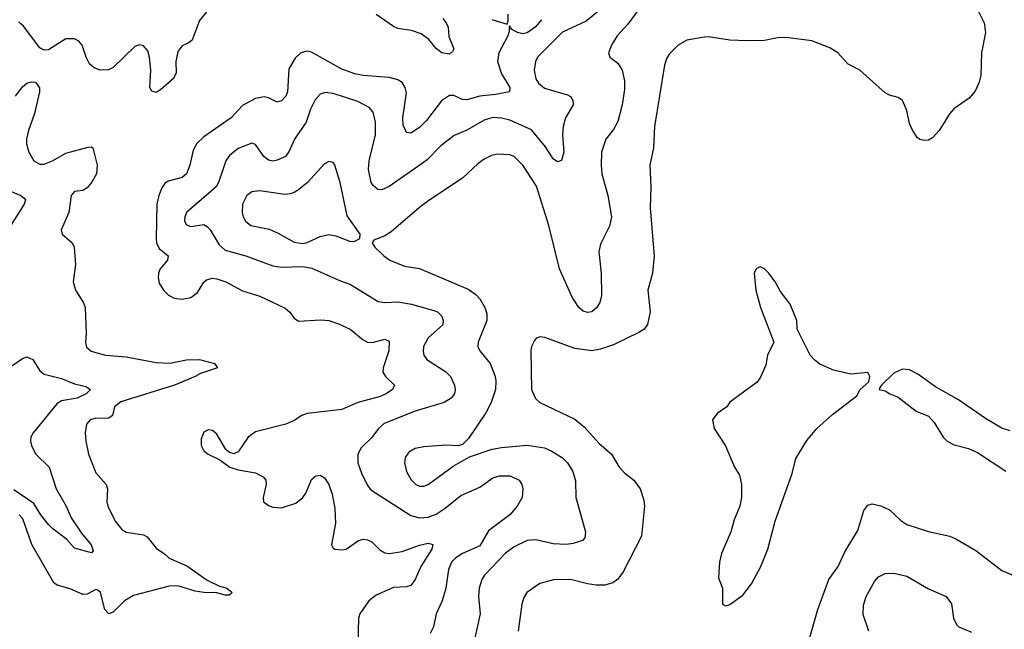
# Model space of a CAD drawing. Header units: inches. Extents: x 1649636 to 1815363, y 506543 to 641975.
# Tile 472 of 656: x 1770937 to 1775502, y 526479 to 529304. Entities that reach past the tile are written whole.
import ezdxf

# ---------------------------------------------------------------- set-up
doc = ezdxf.new("R2010")
doc.units = ezdxf.units.IN
doc.header["$MEASUREMENT"] = 0
doc.layers.add('B7572', color=7, linetype='Continuous')

msp = doc.modelspace()

# ---------------------------------------------------------------- linework, layer by layer
at = {"layer": 'B7572', "color": 5}
for points, elevation in [([(1771810, 529349.7), (1771770, 529300.5), (1771735.6, 529210), (1771722.1, 529197.9), (1771690, 529182.9), (1771670, 529157.4), (1771660.8, 529110), (1771662.2, 529057.8), (1771650, 529031.6), (1771590, 528978.7), (1771570, 528967), (1771550, 528972.7), (1771540.5, 528990), (1771544.1, 529070), (1771537.9, 529130), (1771530, 529159.6), (1771510, 529183.9), (1771490, 529187.7), (1771470, 529180.8), (1771370, 529082.4), (1771347.8, 529072.2), (1771310, 529069.8), (1771281.2, 529081.2), (1771260, 529100), (1771244.2, 529130), (1771226.1, 529186.1), (1771210, 529205.1), (1771190, 529216.2), (1771150, 529215.1), (1771070, 529164.7), (1771050, 529162.4), (1771030, 529173.6), (1770953.9, 529273.9), (1770933.1, 529293.1)], 480), ([(1773628, 529350), (1773562.7, 529297.3), (1773454.1, 529245.9), (1773336.9, 529130), (1773327.9, 529110), (1773322.2, 529070), (1773330.2, 529030), (1773342.8, 529010), (1773370, 528987.7), (1773476.4, 528956.4), (1773490, 528948.4), (1773501.5, 528930), (1773503.6, 528910), (1773467.9, 528850), (1773456.5, 528810), (1773453, 528770), (1773459.1, 528690), (1773448.4, 528651.6), (1773430, 528645.6), (1773410, 528659.7), (1773374.5, 528714.5), (1773310, 528793.8), (1773210, 528838), (1773170, 528848.2), (1773130, 528850.7), (1773090, 528838.7), (1773010, 528791.6), (1772951.7, 528768.3), (1772890, 528719.2), (1772825.9, 528654.1), (1772803, 528637), (1772650, 528530.8), (1772615.3, 528515.3), (1772597.5, 528517.5), (1772575.3, 528535.3), (1772565.6, 528550), (1772553.8, 528610), (1772556.3, 528650), (1772586.3, 528770), (1772586.3, 528830), (1772575.6, 528875.6), (1772557, 528897), (1772504.7, 528924.7), (1772390, 528962.9), (1772352.4, 528967.6), (1772330, 528958.7), (1772307.3, 528932.7), (1772284.6, 528890), (1772264.8, 528830), (1772211, 528750), (1772185.8, 528694.2), (1772169.5, 528670.5), (1772130, 528652.5), (1772110, 528649), (1772090, 528653.5), (1772068.2, 528670), (1772030, 528725.6), (1772012.4, 528732.4), (1771950, 528707.3), (1771910, 528675.5), (1771891.8, 528650), (1771858.9, 528550), (1771848.1, 528530), (1771710.3, 528410), (1771702, 528390), (1771701.5, 528370), (1771710, 528353), (1771730, 528346.2), (1771790, 528354.6), (1771806, 528346), (1771820.3, 528330), (1771861.2, 528261.2), (1771890, 528235.9), (1771985.5, 528210), (1772110, 528162.7), (1772150, 528156.6), (1772250, 528159.8), (1772291.9, 528151.9), (1772416.3, 528096.3), (1772470, 528077.6), (1772598.8, 527998.8), (1772630, 527993.5), (1772690, 527996.8), (1772754.1, 527985.9), (1772857.1, 527957.1), (1772873.4, 527950), (1772893.6, 527930), (1772900.8, 527910), (1772898.3, 527890), (1772830, 527829.7), (1772808.4, 527790), (1772806.8, 527766.8), (1772810.2, 527750), (1772824.6, 527730), (1772912.8, 527672.8), (1772934.7, 527650), (1772952.9, 527610), (1772956.5, 527590), (1772953.2, 527570), (1772938, 527550), (1772905.3, 527530), (1772769.6, 527490.4), (1772627.3, 527432.7), (1772600.2, 527410), (1772570, 527367.2), (1772520.3, 527319.7), (1772505, 527290), (1772505, 527250), (1772522, 527202), (1772550, 527144.9), (1772565, 527125), (1772750, 527006.6), (1772790, 526995.3), (1772830, 526998.2), (1772867.1, 527012.9), (1772910, 527039.8), (1772981.9, 527098.1), (1773070, 527137.7), (1773130, 527180.2), (1773161.2, 527190), (1773210.2, 527190.2), (1773252.4, 527170), (1773264.9, 527150), (1773270.3, 527130.3), (1773266, 527090), (1773244, 527050), (1773209.2, 527010), (1773110, 526935.6), (1773070, 526865), (1772990, 526829.9), (1772958.5, 526810), (1772938.8, 526790), (1772924.8, 526755.2), (1772912.4, 526670), (1772896.3, 526610), (1772868.1, 526550), (1772855.9, 526490), (1772840.4, 526459.6)], 540), ([(1773807.4, 529352.6), (1773756.2, 529283.8), (1773707.6, 529230), (1773682.3, 529190), (1773667.4, 529150), (1773672.7, 529130), (1773710, 529102.6), (1773730.2, 529070), (1773740.6, 529020.6), (1773741.5, 528981.5), (1773730.8, 528910), (1773710, 528833), (1773690, 528795.3), (1773653.8, 528750), (1773634.4, 528690), (1773632.2, 528630), (1773636.2, 528590), (1773663.2, 528490), (1773680.6, 528390), (1773672.2, 528347.8), (1773630, 528263.7), (1773621.8, 528230), (1773632.9, 528130), (1773634.6, 528025.4), (1773626, 527994), (1773613.4, 527970), (1773590.1, 527949.9), (1773570, 527947.2), (1773550, 527952.9), (1773529.8, 527970), (1773497.8, 528017.8), (1773439.1, 528150), (1773389.9, 528350), (1773332.3, 528532.3), (1773269.8, 528630), (1773230, 528669.8), (1773210, 528677.8), (1773150, 528680.4), (1773125, 528675), (1773090, 528658.3), (1773062.1, 528637.9), (1772990.3, 528570), (1772833.2, 528466.8), (1772790, 528433.7), (1772659.2, 528320.8), (1772630, 528303), (1772578, 528282), (1772570.8, 528270), (1772583.8, 528250), (1772624.9, 528210), (1772652.7, 528190), (1772721.4, 528161.4), (1772790, 528151), (1773015.7, 528055.7), (1773050.9, 528030.9), (1773070.1, 528010.1), (1773093.6, 527970), (1773102.6, 527942.6), (1773102, 527910), (1773061.8, 527810), (1773061.3, 527790), (1773070.2, 527770), (1773118.6, 527710), (1773140.7, 527650), (1773145, 527630), (1773142.6, 527590), (1773122.9, 527530), (1773097.5, 527482.5), (1773016.9, 527363.1), (1772990, 527335.6), (1772970, 527329.6), (1772912, 527332), (1772810, 527324.5), (1772770, 527316.4), (1772740.8, 527299.2), (1772724.7, 527275.3), (1772720.8, 527250), (1772730.2, 527210), (1772752.2, 527172.2), (1772772.7, 527150), (1772790, 527141.8), (1772810, 527141.8), (1772830, 527150.2), (1772945.8, 527234.2), (1773021.6, 527278.4), (1773127, 527313), (1773170, 527321), (1773290, 527331.7), (1773370, 527319.3), (1773404.8, 527304.8), (1773452.9, 527272.9), (1773476.5, 527250), (1773501.2, 527210), (1773513.9, 527166.1), (1773515.6, 527090), (1773559.5, 526930), (1773556.7, 526903.3), (1773546.8, 526890), (1773503.5, 526876.5), (1773470, 526872.2), (1773410, 526875.2), (1773330, 526893.8), (1773290, 526890.8), (1773230, 526860.7), (1773190, 526831.6), (1773091.3, 526730), (1773079.7, 526710), (1773066.5, 526670), (1773064.7, 526630), (1773072.2, 526550), (1773040.8, 526410)], 560), ([(1773355.6, 529304.4), (1773326.2, 529270), (1773290, 529243.9), (1773270, 529238.7), (1773244.7, 529244.7), (1773218.6, 529258.6), (1773210, 529274), (1773206.2, 529273.8), (1773206.5, 529250), (1773200.5, 529230), (1773158.2, 529150), (1773152.9, 529110), (1773170, 529054), (1773208.6, 528990), (1773208.4, 528970), (1773142.9, 528957.1), (1773070.5, 528949.5), (1773010, 528932.5), (1772990, 528933.7), (1772950, 528952.7), (1772930, 528952.5), (1772892.3, 528927.7), (1772822.8, 528837.2), (1772790, 528805.2), (1772750, 528777.6), (1772730, 528781.3), (1772715.1, 528815.1), (1772713.9, 528850), (1772730, 528966), (1772724.7, 528990), (1772710, 529013.6), (1772690, 529026.2), (1772650, 529036), (1772530, 529044.9), (1772490, 529053.2), (1772430, 529074.5), (1772290, 529153.7), (1772270, 529158.2), (1772239.5, 529150), (1772214.4, 529125.6), (1772184.2, 529075.8), (1772177.7, 528970), (1772170, 528949.8), (1772150, 528928.5), (1772130, 528922.2), (1772090, 528942.2), (1772070, 528947.2), (1772030, 528939.2), (1771970, 528907.1), (1771916.5, 528850), (1771790, 528761.6), (1771758.4, 528730), (1771740.3, 528699.7), (1771724.8, 528630), (1771710, 528589.7), (1771690, 528572.9), (1771624.8, 528555.2), (1771610, 528544.7), (1771595, 528525), (1771581.4, 528490), (1771573.1, 528450), (1771569.5, 528290), (1771571.5, 528270), (1771584, 528244), (1771625.7, 528210), (1771621.3, 528190), (1771588.3, 528150), (1771580.2, 528130), (1771578.8, 528110), (1771583.6, 528083.6), (1771603.2, 528050), (1771627, 528027), (1771653.4, 528013.4), (1771690, 528008.7), (1771730, 528017.1), (1771760.6, 528039.4), (1771790, 528087.6), (1771802.1, 528097.9), (1771830, 528105.5), (1771850, 528102.9), (1771891.7, 528090), (1771970, 528047.8), (1772050, 528022.5), (1772167.2, 527967.2), (1772189.2, 527949.2), (1772210, 527921.6), (1772230, 527907.4), (1772332.8, 527912.8), (1772370, 527909.3), (1772414.7, 527894.7), (1772469.6, 527869.6), (1772530, 527819.7), (1772550, 527809.4), (1772572.7, 527807.3), (1772630, 527824.2), (1772650, 527814), (1772647.5, 527770), (1772621.5, 527690), (1772621.2, 527670), (1772632.9, 527650), (1772674.6, 527610), (1772664.6, 527590), (1772635.3, 527570), (1772604.1, 527555.9), (1772504.4, 527530), (1772430, 527497.4), (1772270, 527478.6), (1772245.3, 527470), (1772210, 527446.8), (1772170.8, 527429.2), (1772030, 527394.6), (1771995.3, 527370), (1771950, 527302), (1771930, 527291.8), (1771910, 527298), (1771892.7, 527312.7), (1771850, 527382.7), (1771830, 527400.9), (1771810, 527403.7), (1771790, 527392.3), (1771777.7, 527362.3), (1771777.6, 527330), (1771790, 527306), (1771810, 527290.5), (1771864.4, 527264.4), (1771911.3, 527230), (1771950, 527217.6), (1772030, 527204.2), (1772065.2, 527185.2), (1772077.8, 527170), (1772080.2, 527150), (1772065.3, 527090), (1772067.4, 527070), (1772090, 527052.2), (1772110, 527044.4), (1772150, 527041.1), (1772216.3, 527063.7), (1772250, 527090.3), (1772263.2, 527110), (1772290, 527173.1), (1772310, 527190.3), (1772330, 527193.7), (1772350, 527180.3), (1772370.2, 527150), (1772384.9, 527104.9), (1772398.3, 527038.3), (1772401.2, 526970), (1772383.1, 526870), (1772390, 526854.8), (1772398, 526850), (1772430, 526846.7), (1772450, 526850.4), (1772507.3, 526890), (1772530, 526895.8), (1772550, 526893.8), (1772570, 526884.2), (1772606.7, 526846.7), (1772630, 526832.4), (1772650, 526830.2), (1772710, 526838.6), (1772790, 526869.4), (1772830, 526877.7), (1772851.9, 526871.9), (1772847.2, 526850), (1772797.2, 526770), (1772770, 526709.6), (1772750, 526682), (1772730, 526675.6), (1772670, 526672.2), (1772590, 526637.5), (1772555, 526610), (1772513.8, 526550), (1772508.2, 526530), (1772504.4, 526410)], 520), ([(1772898, 529310), (1772914.7, 529290), (1772923.2, 529270), (1772925.7, 529225.7), (1772948.9, 529170), (1772943.7, 529156.3), (1772930, 529144.4), (1772893.6, 529150), (1772870, 529169.9), (1772833.1, 529213.1), (1772798.3, 529238.3), (1772754.1, 529254.1), (1772690, 529264), (1772670, 529272.2), (1772590, 529329)], 480), ([(1773125.5, 529305.5), (1773196.6, 529283.4), (1773201.3, 529298.7), (1773201.2, 529330)], 520), ([(1775383, 529343), (1775408.4, 529290), (1775414.7, 529245.3), (1775395.9, 529150), (1775393.4, 529046.6), (1775385.5, 529014.5), (1775367.1, 528972.9), (1775338.8, 528941.2), (1775268.6, 528891.4), (1775250, 528869.6), (1775200.2, 528790), (1775170, 528756.4), (1775150, 528746), (1775130, 528744), (1775110, 528749.7), (1775098.9, 528758.9), (1775074.6, 528794.6), (1775062.8, 528822.8), (1775050, 528884), (1775030, 528929.3), (1775010, 528943.7), (1774970, 528954.5), (1774950, 528966), (1774832.7, 529070), (1774778.6, 529098.6), (1774730, 529151.3), (1774693.7, 529173.7), (1774610, 529207.1), (1774490, 529221.5), (1774450, 529219.7), (1774390, 529208.3), (1774310, 529206), (1774230, 529209.8), (1774130, 529224.7), (1774110, 529224), (1774030, 529209.6), (1773990, 529187), (1773950, 529146.6), (1773936.3, 529123.7), (1773926.4, 529093.6), (1773880.7, 528810), (1773875.5, 528710), (1773858.6, 528630), (1773863.5, 528530), (1773859.3, 528430), (1773879.3, 528210), (1773870.2, 528130), (1773849.2, 528050.8), (1773859.7, 527950), (1773848.3, 527891.7), (1773832.4, 527870), (1773810, 527856.4), (1773690, 527796.8), (1773630, 527776.5), (1773590, 527769.8), (1773510, 527780.9), (1773371.6, 527831.6), (1773350, 527833.7), (1773331.8, 527828.2), (1773323.2, 527816.8), (1773310.3, 527789.7), (1773306.5, 527770), (1773310.2, 527590.2), (1773328.2, 527548.2), (1773349.2, 527529.2), (1773510, 527452), (1773556.1, 527416.1), (1773621.8, 527341.8), (1773680.9, 527290), (1773715.8, 527230), (1773742.4, 527202.4), (1773783.7, 527170), (1773813.7, 527130), (1773830, 527078), (1773834, 527050), (1773820.2, 526910), (1773734.8, 526745.2), (1773710, 526711), (1773686.5, 526693.5), (1773650, 526683.1), (1773610, 526683.8), (1773570, 526688.8), (1773490, 526709.8), (1773412.1, 526707.9), (1773349.2, 526690.8), (1773288.5, 526650), (1773274.5, 526625.5), (1773265.2, 526594.8), (1773248.3, 526470)], 580), ([(1770917.7, 528950), (1770950, 528993.4), (1770970.4, 529010.4), (1770990, 529017), (1771010, 529014.4), (1771028.5, 528988.5), (1771028.7, 528970), (1771005.6, 528870), (1770976.8, 528790), (1770967.5, 528750), (1770968.3, 528728.3), (1770978.9, 528690), (1771002.3, 528650), (1771030, 528635), (1771050, 528635.4), (1771088, 528650), (1771150, 528685.4), (1771253.3, 528713.3), (1771270, 528714.4), (1771275.5, 528710), (1771295.3, 528630), (1771292.6, 528590), (1771270.2, 528550), (1771250, 528525.1), (1771230, 528512.8), (1771190, 528507.3), (1771175.8, 528490), (1771164.1, 528410), (1771128.8, 528330), (1771133.4, 528310), (1771179.5, 528270), (1771189, 528250), (1771195.3, 528170), (1771184.9, 528090), (1771194.9, 528050), (1771232.3, 527992.3), (1771239.7, 527970), (1771245, 527850), (1771242.3, 527810), (1771246.6, 527786.6), (1771268, 527768), (1771334, 527750), (1771430, 527742), (1771570, 527715.5), (1771632.8, 527712.8), (1771710, 527727.3), (1771770, 527728.5), (1771839.3, 527710), (1771854.4, 527690), (1771775.2, 527664.8), (1771750.1, 527649.9), (1771653.8, 527610), (1771406.2, 527533.8), (1771376.5, 527510), (1771367.2, 527470), (1771350, 527456.8), (1771284.4, 527455.6), (1771263.1, 527450), (1771246.5, 527430), (1771240.8, 527390), (1771243.6, 527350), (1771255.8, 527290), (1771290, 527204), (1771338, 527150), (1771343.6, 527130), (1771340.7, 527070), (1771345, 527050), (1771379.6, 526979.6), (1771410, 526941.5), (1771430, 526928.2), (1771510, 526915.8), (1771527, 526907), (1771570, 526854), (1771608.7, 526828.7), (1771629.1, 526809.1), (1771712.3, 526772.3), (1771806.3, 526706.3), (1771860.3, 526680.3), (1771897.1, 526670), (1771922, 526650), (1771910, 526636.9), (1771890, 526636.8), (1771850, 526647.7), (1771790, 526648.6), (1771750, 526655.7), (1771670, 526679.5), (1771630, 526679), (1771464.5, 526635.5), (1771422.6, 526610), (1771370, 526558.7), (1771350, 526549.6), (1771331.8, 526570), (1771311, 526650), (1771299.4, 526659.4), (1771290, 526663.6), (1771250, 526642), (1771230, 526639.7), (1771170, 526665.7), (1771110, 526683.1), (1771094.2, 526694.2), (1770992.3, 526872.3), (1770951.2, 526990), (1770933.5, 527010)], 480), ([(1770893.4, 528510), (1770942, 528490), (1770957.8, 528477.8), (1770963.1, 528470), (1770956.9, 528450), (1770867, 528307)], 460), ([(1770870, 527680.2), (1770950, 527734.3), (1770970, 527742), (1770997.1, 527730), (1771030, 527677.4), (1771050, 527661.6), (1771130, 527640.5), (1771190, 527616.1), (1771243.6, 527603.6), (1771264.9, 527590), (1771245.3, 527570), (1771203.8, 527550), (1771130, 527537.7), (1771110, 527524.9), (1770998.7, 527390), (1770988.3, 527370), (1770986.7, 527350), (1770990.7, 527330), (1771010, 527292.2), (1771073.6, 527230), (1771105.4, 527130), (1771151.8, 527050), (1771175.4, 526995.4), (1771223.8, 526923.8), (1771267.4, 526870), (1771277.3, 526842.7), (1771270, 526833.2), (1771190, 526855.3), (1771154.5, 526894.5), (1771090, 526943.9), (1771070, 526965), (1771033.9, 527010), (1771002, 527062), (1770910, 527125)], 460), ([(1775530, 527398), (1775490, 527411.6), (1775415.6, 527455.6), (1775290, 527542.9), (1775183.3, 527603.3), (1775102, 527662), (1775062, 527682), (1775030, 527685.2), (1774990, 527666), (1774932, 527610), (1774923.6, 527596.4), (1774922, 527590), (1774950, 527584.7), (1774972, 527570), (1775010, 527554.8), (1775094, 527490), (1775150, 527466.3), (1775176.6, 527436.6), (1775218, 527370), (1775238, 527350), (1775270, 527333.4), (1775336.9, 527316.9), (1775378.2, 527298.2), (1775510, 527211.8)], 620), ([(1774597.2, 526430), (1774638.2, 526570), (1774688.5, 526710), (1774732.2, 526770), (1774762.7, 526837.3), (1774823.3, 526936.7), (1774851.2, 527030), (1774870, 527054.4), (1774890, 527059.5), (1774930, 527051.7), (1774970, 527031.8), (1775022.5, 526982.5), (1775050, 526964.9), (1775150, 526931.7), (1775250, 526910.3), (1775278.2, 526898.2), (1775370, 526844.6), (1775490, 526751.7), (1775617.2, 526697.2)], 580), ([(1774874.8, 526470), (1774847.4, 526547.4), (1774848.9, 526590), (1774862.2, 526630), (1774899.8, 526700.2), (1774918.2, 526721.8), (1774950, 526737.4), (1774990, 526739.6), (1775050, 526725.3), (1775150, 526666.7), (1775233, 526630), (1775256.9, 526596.9), (1775267, 526530), (1775281.2, 526501.2), (1775290.8, 526490), (1775350, 526466)], 560)]:
    msp.add_lwpolyline(points, dxfattribs=dict(at, elevation=elevation))
for points, elevation in [([(1772370, 528647), (1772350, 528636.9), (1772271.5, 528550), (1772230, 528515), (1772210, 528503.8), (1772190, 528496.5), (1772165.6, 528494.4), (1772050, 528510.8), (1772013.1, 528506.9), (1771990, 528489.7), (1771969.3, 528450), (1771967.5, 528410), (1771973.4, 528390), (1771983.2, 528370), (1772008.7, 528350), (1772093.6, 528333.6), (1772135.4, 528315.4), (1772210, 528272.6), (1772250, 528267.3), (1772270, 528271.8), (1772330, 528299.2), (1772370, 528307.9), (1772402.8, 528302.8), (1772470, 528276.5), (1772490, 528277.1), (1772514, 528290), (1772515.1, 528310), (1772454.5, 528394.5), (1772423.1, 528550), (1772398.4, 528630), (1772390, 528642.7)], 560), ([(1774370, 528159), (1774350.9, 528149.1), (1774342.8, 528130), (1774350.6, 528050), (1774372.4, 527970), (1774433.4, 527810), (1774404.4, 527750), (1774396.7, 527703.3), (1774372.3, 527647.7), (1774356.4, 527623.6), (1774230, 527532), (1774216.3, 527510), (1774170, 527478.4), (1774148.5, 527450), (1774157.6, 527410), (1774208.8, 527328.8), (1774251.1, 527230), (1774273.7, 527193.7), (1774284, 527150), (1774283.3, 527090), (1774276.3, 527050), (1774250, 526986), (1774234.4, 526930), (1774191.4, 526830), (1774180.8, 526790), (1774177.5, 526717.5), (1774195.8, 526670), (1774195.3, 526595.3), (1774210, 526588), (1774230, 526593), (1774290, 526636.5), (1774329.8, 526690), (1774373.2, 526770), (1774405, 526850), (1774439.4, 526980.6), (1774518.6, 527201.4), (1774536.2, 527270), (1774586.5, 527353.5), (1774632.7, 527410), (1774705.6, 527474.4), (1774818.4, 527561.6), (1774834, 527590), (1774873.6, 527626.4), (1774879, 527650), (1774868.7, 527668.7), (1774790, 527661.2), (1774710, 527679.3), (1774647.3, 527707.3), (1774625.1, 527725.1), (1774602.7, 527750), (1774541.2, 527870), (1774540.9, 527910), (1774510, 527985.2), (1774464.2, 528044.2), (1774439.3, 528090), (1774410, 528129), (1774390, 528149)], 620)]:
    msp.add_lwpolyline(points, close=True, dxfattribs=dict(at, elevation=elevation))

doc.saveas('drawing.dxf')
